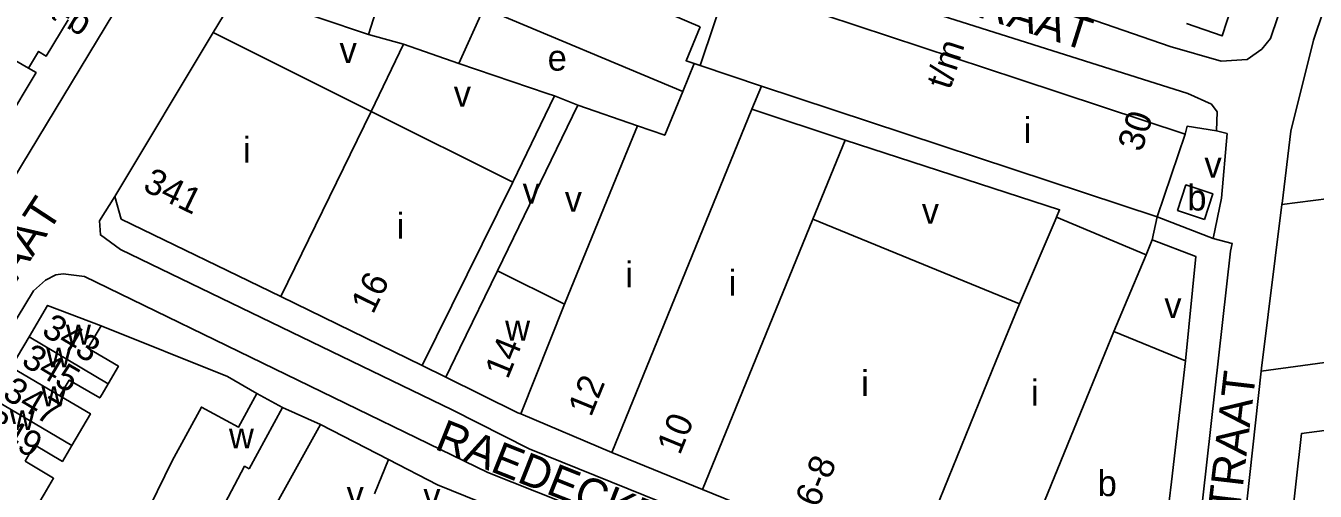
# Model space of a CAD drawing. Extents: x 159294 to 161936, y 384538 to 386517.
# Drawn here: x 160840.4 to 161040.3, y 385748.5 to 385820.6 of the extents above; entities that cross this region are included whole.
import ezdxf

# ---------------------------------------------------------------- set-up
doc = ezdxf.new("R2010")
doc.units = 0
for name, color, linetype in [('BLT_Basislijn', 7, 'Continuous'), ('BLT_Bebouwing', 7, 'Continuous'), ('BLT_Centroide', 7, 'Continuous'), ('BLT_Huisnummer', 7, 'Continuous'), ('BLT_Huisnummer_ tussenligend', 7, 'Continuous'), ('BLT_Huisnummer_reeks', 7, 'Continuous'), ('BLT_Onderdoorgang_en_onderverdeling', 7, 'Continuous'), ('BLT_Onderverdeling_panden', 7, 'Continuous'), ('BLT_Straatnaam', 7, 'Continuous')]:
    doc.layers.add(name, color=color, linetype=linetype)

msp = doc.modelspace()

# ---------------------------------------------------------------- linework, layer by layer
at = {"layer": 'BLT_Basislijn'}
for p, q in [((160873.41, 385826.08), (160869.46, 385819.62)), ((160911.43, 385823.38), (160907.58, 385814.83)), ((160898.97, 385817.79), (160893.55, 385819.32)), ((160893.97, 385807.38), (160898.97, 385817.79)), ((160915.95, 385796.4), (160922.42, 385809.79)), ((160922.42, 385809.79), (160926.03, 385808.36)), ((160926.03, 385808.36), (160913.55, 385782.68)), ((160926.03, 385808.36), (160935.27, 385805.16)), ((161026.7, 385803.95), (161025.04, 385804.37)), ((161035.19, 385792.94), (161052.9, 385795.2)), ((161015.08, 385787.47), (161015.83, 385791.03)), ((161024.54, 385787.69), (161015.83, 385791.03)), ((161015.08, 385787.47), (161014.11, 385785.18)), ((161031.97, 385767.14), (161056.15, 385770.39)), ((160905.54, 385766.22), (160901.88, 385768.02)), ((160886.11, 385758.88), (160880.21, 385761.52)), ((160876.66, 385741.84), (160886.11, 385758.88)), ((160896.64, 385753.45), (160886.11, 385758.88)), ((160894.48, 385748.15), (160896.64, 385753.45))]:
    msp.add_line(p, q, dxfattribs=at)
for points in [[(160871.78, 385862.82), (160873.71, 385861.61), (160875.18, 385859.61), (160874.95, 385857.23), (160838.41, 385796.78), (160835.65, 385796.65), (160832.57, 385797.73)], [(161023.53, 385863.24), (161041.99, 385857.23), (161044.22, 385855.09), (161044.48, 385854.08), (161044.54, 385851.52), (161033.39, 385818.69), (161032.05, 385817.03), (161029.79, 385815.44), (161025.75, 385815.17), (161017.84, 385817.45), (161004.84, 385821.93), (160952.66, 385838.75), (160898.11, 385861.3)], [(160891.43, 385852.64), (160893.03, 385855.76), (160893.51, 385855.69), (160949.5, 385832.7), (161020.6, 385810.15), (161024.24, 385808.52), (161025.12, 385807.33), (161025.04, 385804.37)], [(161050.77, 385850.18), (161040.08, 385818.4), (161036.58, 385804.3), (161035.21, 385793.1), (161035.19, 385792.94)], [(160907.58, 385814.83), (160898.97, 385817.79)], [(160907.58, 385814.83), (160921.28, 385810.18), (160922.42, 385809.79)], [(161025.04, 385804.37), (161020.5, 385805.11), (161020.18, 385803.86)], [(161024.54, 385787.69), (161025.83, 385793.93), (161026.7, 385803.95)], [(161000.24, 385791.02), (161000.72, 385792.15), (160967.47, 385802.91)], [(160854.26, 385794.18), (160851.86, 385790.44), (160851.99, 385788.24), (160855.11, 385785.98), (160906.53, 385761.16), (160918.49, 385755.12), (161012.76, 385717.04), (161014.7, 385716.56), (161016.52, 385717), (161018.74, 385718.47), (161019.86, 385720.32), (161027.21, 385785.75), (161027.46, 385786.92), (161024.54, 385787.69)], [(161035.19, 385792.94), (161032.02, 385767.58), (161031.97, 385767.14)], [(161020.24, 385768.73), (161021.86, 385784.89), (161015.08, 385787.47)], [(161019.98, 385700), (161019.54, 385704.14), (161017.63, 385707.48), (161013.69, 385711.08), (160912.06, 385751.43), (160849.54, 385781.81), (160846.23, 385782.24), (160845.11, 385782.05), (160843.5, 385781.24), (160841.61, 385779.6), (160828.21, 385757.49)], [(160876.23, 385763.68), (160871.71, 385766.33), (160852.11, 385774.17)], [(161031.97, 385767.14), (161026.67, 385719.09), (161026.53, 385712.08), (161026.59, 385710.96)], [(160915.09, 385745.11), (160904.25, 385749.52), (160896.64, 385753.45)]]:
    msp.add_lwpolyline(points, dxfattribs=at)
at = {"layer": 'BLT_Bebouwing'}
for p, q in [((160942.28, 385810.48), (160911.43, 385823.38)), ((160854.26, 385794.18), (160869.46, 385819.62)), ((160944.06, 385814.82), (160945.01, 385814.5)), ((160953.01, 385807.73), (160954.47, 385811.3)), ((160893.97, 385807.38), (160915.95, 385796.4)), ((161015.83, 385791.03), (161020.18, 385803.86)), ((160962.47, 385790.68), (160967.47, 385802.91)), ((160994.49, 385777.59), (160962.47, 385790.68)), ((161014.11, 385785.18), (161000.24, 385791.02)), ((161010.76, 385777.2), (161014.11, 385785.18)), ((160913.55, 385782.68), (160923.97, 385777.52)), ((160901.88, 385768.02), (160879.96, 385778.68)), ((161009.12, 385773.27), (161010.76, 385777.2)), ((160838.16, 385767.76), (160840.93, 385772.45)), ((161020.24, 385768.73), (161009.12, 385773.27)), ((161018.04, 385750), (161020.24, 385768.73)), ((160876.23, 385763.68), (160880.21, 385761.52)), ((160880.21, 385761.52), (160875.05, 385752.01)), ((160931.3, 385754.53), (160917.2, 385760.5)), ((161018.04, 385750), (161016.65, 385738.2)), ((160977.45, 385735.88), (160945.33, 385748.78))]:
    msp.add_line(p, q, dxfattribs=at)
for points in [[(161020.38, 385821), (161025.9, 385819.07), (161029.55, 385830.23), (161029.26, 385830.32)], [(160893.55, 385819.32), (160895.04, 385824), (160887.47, 385826.44), (160884.44, 385827.74)], [(160873.41, 385826.08), (160878.15, 385824.49), (160893.55, 385819.32)], [(160945.01, 385814.5), (160949.25, 385827.29)], [(160949.25, 385827.29), (160994.37, 385812.38), (161020.18, 385803.86)], [(160938.63, 385824.78), (160938.06, 385823.41), (160945.01, 385820.51)], [(160840.86, 385814.11), (160842.42, 385816.67), (160843.59, 385815.95), (160847, 385821.55)], [(160869.46, 385819.62), (160873.94, 385817.39), (160893.97, 385807.38)], [(160945.01, 385820.51), (160942.81, 385815.24), (160944.06, 385814.82)], [(160832.57, 385797.73), (160842.03, 385813.39), (160840.86, 385814.11)], [(160935.27, 385805.16), (160939.49, 385803.7), (160942.28, 385810.48)], [(161015.83, 385791.03), (160954.47, 385811.3)], [(160967.47, 385802.91), (160953.01, 385807.73)], [(160923.97, 385777.52), (160933.35, 385800.48), (160935.27, 385805.16)], [(160915.95, 385796.4), (160904.1, 385772.5), (160901.88, 385768.02)], [(161023.17, 385790.66), (161024.47, 385794.62), (161020.31, 385795.99), (161019.01, 385792.03), (161023.17, 385790.66)], [(160879.96, 385778.68), (160855.24, 385790.71), (160854.26, 385794.18)], [(161000.24, 385791.02), (161000, 385790.46), (160994.49, 385777.59)], [(160905.54, 385766.22), (160907.73, 385770.72), (160913.55, 385782.68)], [(160840.93, 385772.45), (160843.8, 385777.33), (160852.11, 385774.17)], [(160852.11, 385774.17), (160850.05, 385770.68), (160854.78, 385767.9), (160853.19, 385765.19)], [(161076.08, 385772.5), (161077.38, 385762.6), (161038.2, 385757.46), (161036.6, 385743.19), (161056.28, 385745.88)], [(160845.73, 385763.3), (160847.18, 385765.76), (160851.89, 385762.98), (160852.25, 385763.59), (160853.19, 385765.19)], [(160917.2, 385760.5), (160916.73, 385760.69), (160905.54, 385766.22)], [(160863.14, 385731.15), (160852.61, 385735.32), (160855.17, 385740.01), (160856.53, 385739.44), (160858.52, 385743.86), (160863.15, 385753.25), (160867.66, 385761.56), (160873.39, 385758.45), (160876.23, 385763.68)], [(160847.56, 385755.62), (160850.45, 385760.53), (160845.73, 385763.3)], [(160840.33, 385753.2), (160841.8, 385755.7), (160846.11, 385753.16), (160847.56, 385755.62)], [(160945.33, 385748.78), (160931.3, 385754.53)], [(160841.8, 385745.55), (160843.29, 385748.08), (160844.74, 385750.54), (160840.33, 385753.2)], [(160875.05, 385752.01), (160874.34, 385752.4), (160863.14, 385731.15)]]:
    msp.add_lwpolyline(points, dxfattribs=at)
at = {"layer": 'BLT_Onderdoorgang_en_onderverdeling'}
msp.add_line((160942.28, 385810.48), (160944.06, 385814.82), dxfattribs=at)
at = {"layer": 'BLT_Onderverdeling_panden'}
for p, q in [((160825.21, 385822.98), (160840.86, 385814.11)), ((160953.01, 385807.73), (160931.3, 385754.53)), ((160879.96, 385778.68), (160893.97, 385807.38)), ((160962.47, 385790.68), (160945.33, 385748.78)), ((160923.97, 385777.52), (160917.2, 385760.5)), ((160990.9, 385768.8), (160994.49, 385777.59)), ((160853.19, 385765.19), (160840.93, 385772.45)), ((161009.12, 385773.27), (161004.93, 385763.07)), ((160845.73, 385763.3), (160838.16, 385767.76)), ((160990.9, 385768.8), (160977.45, 385735.88)), ((160847.56, 385755.62), (160835.27, 385762.85)), ((161004.93, 385763.07), (160997.89, 385745.87))]:
    msp.add_line(p, q, dxfattribs=at)
msp.add_lwpolyline([(160954.47, 385811.3), (160945.01, 385814.5)], dxfattribs=at)

# ---------------------------------------------------------------- texts
at = {"layer": 'BLT_Centroide'}
for s, p in [('v', (160889.08, 385814.89)), ('e', (160921.34, 385813.7)), ('v', (160906.78, 385808.13)), ('i', (160995.15, 385802.48)), ('i', (160874.11, 385799.42)), ('v', (161023.17, 385797.13)), ('v', (160917.47, 385793.09)), ('b', (161020.51, 385792.03)), ('v', (160923.99, 385791.85)), ('i', (160897.95, 385787.66)), ('v', (160979.34, 385789.98)), ('i', (160933.38, 385780.11)), ('i', (160949.41, 385778.81)), ('v', (161016.95, 385775.36)), ('w', (160846.66, 385771.25)), ('w', (160914.75, 385771.88)), ('w', (160843.59, 385767.72)), ('i', (160969.95, 385763.28)), ('i', (160996.27, 385761.81)), ('w', (160842.86, 385761.69)), ('w', (160837.96, 385758)), ('w', (160871.93, 385755.17)), ('b', (161006.61, 385747.77)), ('v', (160890.17, 385746.13)), ('v', (160902.06, 385745.82))]:
    msp.add_text(s, height=4, dxfattribs=at).set_placement(p)
at = {"layer": 'BLT_Huisnummer'}
for s, rotation, p in [('341', 334.0589, (160858.39, 385795.23)), ('16', 63.6376, (160894.25, 385775.83)), ('343', 329.5071, (160842.69, 385772.84)), ('14', 67.7688, (160915.15, 385765.75)), ('347', 329.5071, (160836.63, 385763.06)), ('12', 67.7688, (160928.06, 385759.91)), ('10', 67.7688, (160941.83, 385754.01))]:
    msp.add_text(s, height=4, rotation=rotation, dxfattribs=at).set_placement(p)
at = {"layer": 'BLT_Huisnummer_ tussenligend'}
for s, p in [('345', (160839.55, 385768.17)), ('349', (160833.71, 385758.06))]:
    msp.add_text(s, height=4, rotation=329.5071, dxfattribs=at).set_placement(p)
at = {"layer": 'BLT_Huisnummer_reeks'}
for s, rotation, p in [('352-a-b', 328.6724, (160833.36, 385828.5)), ('t/m', 72.031, (160983.74, 385810.63)), ('30', 72.031, (161013.42, 385800.95)), ('6-8', 67.7744, (160963.27, 385745.84))]:
    msp.add_text(s, height=4, rotation=rotation, dxfattribs=at).set_placement(p)
at = {"layer": 'BLT_Straatnaam'}
for s, rotation, p in [('RAPENLANDSTRAAT', 342.4905, (160940.62, 385836.97)), ('WOENSELSESTRAAT', 56.7863, (160808.52, 385734.38)), ('DAUMIERSTRAAT', 83.3496, (161024.55, 385709.98)), ('RAEDECKERSTRAAT', 338.3208, (160903.64, 385755.12))]:
    msp.add_text(s, height=5, rotation=rotation, dxfattribs=at).set_placement(p)

doc.saveas('drawing.dxf')
